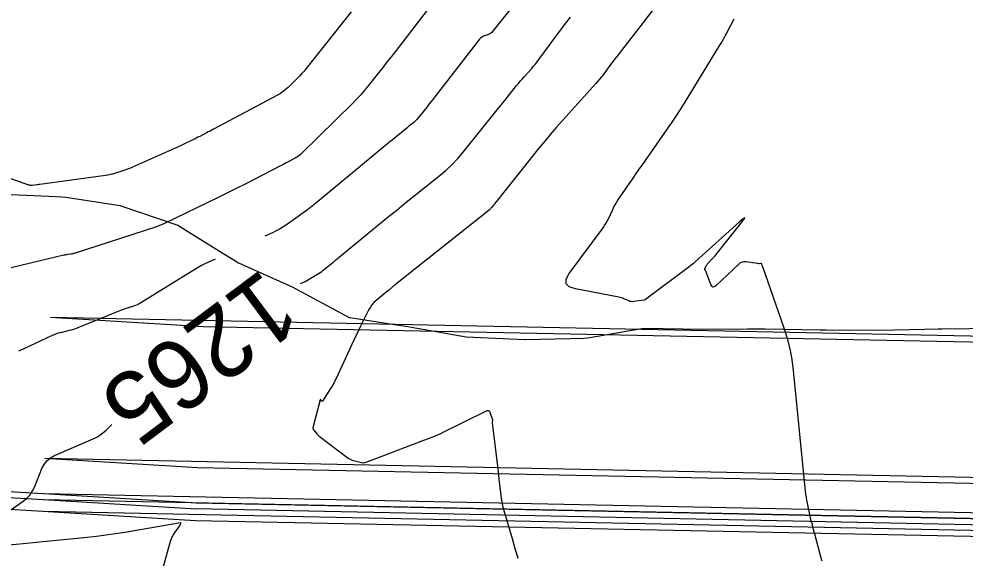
# Model space of a CAD drawing. Extents: x 658976 to 668721, y 639543 to 647196.
# Drawn here: x 661598.3 to 661678.6, y 642516.7 to 642562.5 of the extents above; entities that cross this region are included whole.
import ezdxf

# ---------------------------------------------------------------- set-up
doc = ezdxf.new("R2010")
doc.units = 0
for name, color, linetype in [('Ex_Contour Labels', 7, 'Continuous'), ('Ex_Major Contours', 7, 'Continuous'), ('Ex_Minor Contours', 7, 'Continuous'), ('R_Ramp 15 Degree_Min Ls', 7, 'Continuous'), ('R_Ramp 20 Degree Des Ls', 7, 'Continuous'), ('R_Ramp 20 Degree Existing Ramp', 7, 'Continuous'), ('R_Ramp 20 Degree_Min Ls', 7, 'Continuous')]:
    doc.layers.add(name, color=color, linetype=linetype)

msp = doc.modelspace()

# ---------------------------------------------------------------- linework, layer by layer
at = {"layer": 'Ex_Major Contours'}
for points in [[(661622.177, 642540.008), (661622.571, 642540.2), (661622.719, 642540.275), (661622.865, 642540.353), (661623.009, 642540.435), (661623.151, 642540.52), (661623.714, 642540.87), (661623.853, 642540.96), (661623.989, 642541.055), (661624.122, 642541.153), (661624.251, 642541.257), (661624.792, 642541.705), (661624.924, 642541.815), (661625.057, 642541.925), (661625.19, 642542.034), (661625.323, 642542.144), (661629.669, 642545.709), (661630.211, 642546.152), (661630.754, 642546.593), (661631.299, 642547.033), (661631.846, 642547.47), (661634.036, 642549.215), (661634.57, 642549.665), (661635.076, 642550.143), (661635.556, 642550.648), (661636.007, 642551.18), (661639.012, 642554.921), (661639.195, 642555.15), (661639.379, 642555.379), (661639.562, 642555.608), (661639.745, 642555.838), (661640.54, 642556.835), (661640.693, 642557.024), (661640.849, 642557.211), (661641.007, 642557.394), (661641.169, 642557.576), (661641.82, 642558.297), (661641.981, 642558.479), (661642.137, 642558.665), (661642.288, 642558.855), (661642.435, 642559.048), (661644.361, 642561.648), (661644.732, 642562.145), (661645.106, 642562.64)], [(661595.562, 642519.39), (661598.623, 642521.53), (661598.938, 642521.785), (661599.207, 642522.076), (661599.43, 642522.404), (661599.607, 642522.768), (661600.222, 642524.298), (661600.404, 642524.654), (661600.642, 642524.955), (661600.936, 642525.201), (661601.286, 642525.393), (661604.579, 642526.827), (661604.868, 642526.969), (661605.142, 642527.133), (661605.4, 642527.321), (661605.642, 642527.533), (661606.162, 642528.028)], [(661610.061, 642514.227), (661611.147, 642518.134), (661611.195, 642518.282), (661611.254, 642518.425), (661611.325, 642518.561), (661611.408, 642518.693), (661611.904, 642519.412), (661611.922, 642519.439), (661611.938, 642519.467), (661611.952, 642519.495), (661611.965, 642519.524), (661612.015, 642519.642), (661612.022, 642519.667), (661612.018, 642519.684), (661612.003, 642519.691), (661611.977, 642519.69), (661607.257, 642518.878), (661606.458, 642518.749), (661605.658, 642518.633), (661604.856, 642518.532), (661604.052, 642518.445), (661596.896, 642517.739)]]:
    msp.add_lwpolyline(points, dxfattribs=at)
at = {"layer": 'Ex_Minor Contours'}
for points in [[(661653.646, 642565.287), (661650.715, 642561.455), (661650.52, 642561.201), (661650.325, 642560.948), (661650.128, 642560.695), (661649.931, 642560.442), (661649.045, 642559.31), (661648.897, 642559.12), (661648.75, 642558.928), (661648.604, 642558.736), (661648.46, 642558.542), (661647.885, 642557.767), (661647.74, 642557.575), (661647.589, 642557.386), (661647.434, 642557.202), (661647.275, 642557.021), (661644.455, 642553.9), (661643.936, 642553.317), (661643.426, 642552.725), (661642.925, 642552.126), (661642.434, 642551.519), (661638.795, 642546.953), (661638.747, 642546.893), (661638.7, 642546.834), (661638.652, 642546.774), (661638.605, 642546.715), (661638.414, 642546.477), (661638.365, 642546.42), (661638.313, 642546.365), (661638.258, 642546.313), (661638.2, 642546.264), (661630.257, 642539.933), (661630.201, 642539.888), (661630.146, 642539.844), (661630.091, 642539.799), (661630.035, 642539.754), (661629.815, 642539.573), (661629.76, 642539.528), (661629.705, 642539.483), (661629.65, 642539.437), (661629.595, 642539.392), (661628.587, 642538.556), (661628.411, 642538.394), (661628.254, 642538.216), (661628.116, 642538.023), (661627.998, 642537.814), (661627.291, 642536.399), (661627.138, 642536.091), (661626.987, 642535.781), (661626.839, 642535.471), (661626.692, 642535.159), (661625.175, 642531.892), (661625.077, 642531.691), (661624.972, 642531.494), (661624.86, 642531.3), (661624.741, 642531.111), (661624.039, 642530.037), (661624.022, 642530.018), (661624.006, 642530.012), (661623.99, 642530.019), (661623.974, 642530.039), (661623.913, 642530.147), (661623.898, 642530.167), (661623.886, 642530.172), (661623.875, 642530.164), (661623.866, 642530.141), (661623.238, 642527.762), (661623.235, 642527.745), (661623.235, 642527.728), (661623.237, 642527.712), (661623.243, 642527.695), (661623.272, 642527.631), (661623.28, 642527.615), (661623.289, 642527.6), (661623.298, 642527.585), (661623.309, 642527.571), (661623.568, 642527.253), (661623.616, 642527.197), (661623.667, 642527.144), (661623.722, 642527.094), (661623.78, 642527.048), (661626.241, 642525.187), (661626.344, 642525.117), (661626.453, 642525.057), (661626.567, 642525.009), (661626.687, 642524.972), (661627.464, 642524.771), (661627.472, 642524.77), (661627.479, 642524.77), (661627.487, 642524.77), (661627.494, 642524.772), (661627.832, 642524.88), (661627.891, 642524.899), (661627.949, 642524.919), (661628.007, 642524.94), (661628.065, 642524.961), (661631.457, 642526.25), (661631.702, 642526.344), (661631.948, 642526.437), (661632.193, 642526.531), (661632.438, 642526.625), (661633.496, 642527.031), (661633.701, 642527.113), (661633.905, 642527.199), (661634.106, 642527.29), (661634.306, 642527.386), (661637.981, 642529.206), (661638.08, 642529.238), (661638.162, 642529.229), (661638.227, 642529.178), (661638.275, 642529.086), (661638.496, 642528.447), (661638.501, 642528.426), (661638.503, 642528.405), (661638.502, 642528.384), (661638.497, 642528.363), (661638.47, 642528.278), (661638.464, 642528.257), (661638.461, 642528.236), (661638.46, 642528.214), (661638.462, 642528.192), (661638.933, 642524.276), (661638.967, 642523.994), (661639.002, 642523.711), (661639.037, 642523.428), (661639.073, 642523.146), (661639.271, 642521.597), (661639.281, 642521.524), (661639.292, 642521.451), (661639.305, 642521.379), (661639.319, 642521.306), (661639.377, 642521.016), (661639.393, 642520.944), (661639.41, 642520.872), (661639.428, 642520.801), (661639.448, 642520.73), (661640.152, 642518.349), (661640.277, 642517.929), (661640.402, 642517.509), (661640.528, 642517.089), (661640.655, 642516.669)], [(661640.885, 642564.432), (661638.496, 642561.438), (661638.423, 642561.358), (661638.342, 642561.289), (661638.252, 642561.233), (661638.153, 642561.189), (661637.741, 642561.034), (661637.643, 642560.989), (661637.553, 642560.933), (661637.473, 642560.864), (661637.401, 642560.783), (661633.583, 642555.873), (661633.421, 642555.666), (661633.258, 642555.459), (661633.095, 642555.253), (661632.931, 642555.048), (661632.06, 642553.964), (661632, 642553.892), (661631.936, 642553.825), (661631.868, 642553.761), (661631.796, 642553.701), (661631.503, 642553.467), (661631.43, 642553.408), (661631.357, 642553.35), (661631.284, 642553.291), (661631.212, 642553.231), (661630.306, 642552.488), (661630.131, 642552.344), (661629.956, 642552.2), (661629.781, 642552.056), (661629.606, 642551.912), (661623.458, 642546.833), (661623.17, 642546.6), (661622.877, 642546.371), (661622.581, 642546.147), (661622.282, 642545.929), (661621.074, 642545.065), (661620.768, 642544.857), (661620.452, 642544.664), (661620.128, 642544.487), (661619.795, 642544.325), (661619.162, 642544.037)], [(661626.481, 642563.11), (661622.658, 642558.289), (661622.482, 642558.075), (661622.3, 642557.866), (661622.112, 642557.663), (661621.917, 642557.466), (661621.126, 642556.688), (661620.922, 642556.502), (661620.707, 642556.332), (661620.479, 642556.177), (661620.241, 642556.039), (661614.79, 642553.129), (661614.644, 642553.052), (661614.498, 642552.975), (661614.352, 642552.899), (661614.205, 642552.823), (661613.618, 642552.52), (661613.471, 642552.445), (661613.323, 642552.371), (661613.175, 642552.298), (661613.027, 642552.226), (661612.219, 642551.837), (661612.034, 642551.749), (661611.849, 642551.663), (661611.663, 642551.578), (661611.477, 642551.494), (661607.919, 642549.916), (661607.733, 642549.836), (661607.546, 642549.761), (661607.356, 642549.692), (661607.164, 642549.627), (661606.395, 642549.377), (661606.201, 642549.319), (661606.006, 642549.27), (661605.808, 642549.23), (661605.609, 642549.198), (661600.04, 642548.446), (661600.017, 642548.443), (661599.995, 642548.439), (661599.973, 642548.435), (661599.951, 642548.43), (661599.863, 642548.409), (661599.841, 642548.404), (661599.819, 642548.4), (661599.797, 642548.397), (661599.775, 642548.394), (661599.388, 642548.355), (661599.317, 642548.352), (661599.247, 642548.356), (661599.177, 642548.368), (661599.109, 642548.389), (661590.195, 642551.546)], [(661633.237, 642563.606), (661630.016, 642559.463), (661629.743, 642559.113), (661629.47, 642558.764), (661629.195, 642558.415), (661628.92, 642558.067), (661627.816, 642556.675), (661627.535, 642556.332), (661627.244, 642555.998), (661626.942, 642555.673), (661626.631, 642555.357), (661622.268, 642551.073), (661622.143, 642550.959), (661622.012, 642550.854), (661621.873, 642550.76), (661621.727, 642550.675), (661621.128, 642550.356), (661620.978, 642550.276), (661620.828, 642550.197), (661620.678, 642550.119), (661620.527, 642550.041), (661617.413, 642548.437), (661616.842, 642548.146), (661616.27, 642547.858), (661615.696, 642547.575), (661615.12, 642547.295), (661610.677, 642545.157), (661610.618, 642545.129), (661610.559, 642545.101), (661610.499, 642545.074), (661610.439, 642545.047), (661610.2, 642544.941), (661610.14, 642544.916), (661610.08, 642544.892), (661610.018, 642544.869), (661609.956, 642544.848), (661602.965, 642542.582), (661602.894, 642542.561), (661602.823, 642542.543), (661602.75, 642542.528), (661602.677, 642542.517), (661602.382, 642542.477), (661602.309, 642542.466), (661602.236, 642542.453), (661602.163, 642542.439), (661602.091, 642542.423), (661594.962, 642540.733)], [(661666.484, 642516.423), (661666.387, 642516.787), (661665.837, 642518.829), (661665.818, 642518.901), (661665.799, 642518.974), (661665.782, 642519.047), (661665.765, 642519.12), (661665.685, 642519.475), (661665.675, 642519.517), (661665.664, 642519.558), (661665.651, 642519.599), (661665.637, 642519.639), (661665.577, 642519.799), (661665.563, 642519.84), (661665.551, 642519.88), (661665.54, 642519.922), (661665.53, 642519.963), (661665.246, 642521.368), (661665.199, 642521.616), (661665.158, 642521.865), (661665.123, 642522.116), (661665.095, 642522.367), (661664.062, 642532.638), (661663.943, 642533.555), (661663.77, 642534.461), (661663.545, 642535.355), (661663.265, 642536.237), (661661.45, 642541.439), (661661.441, 642541.466), (661661.432, 642541.493), (661661.423, 642541.52), (661661.414, 642541.548), (661661.38, 642541.657), (661661.369, 642541.681), (661661.353, 642541.698), (661661.332, 642541.708), (661661.306, 642541.71), (661661.146, 642541.706), (661661.11, 642541.706), (661661.074, 642541.708), (661661.038, 642541.711), (661661.003, 642541.715), (661660.018, 642541.868), (661659.848, 642541.876), (661659.69, 642541.847), (661659.544, 642541.78), (661659.409, 642541.676), (661657.483, 642539.839), (661657.342, 642539.737), (661657.221, 642539.721), (661657.119, 642539.788), (661657.036, 642539.941), (661656.61, 642541.075), (661656.604, 642541.092), (661656.596, 642541.108), (661656.587, 642541.123), (661656.576, 642541.138), (661656.533, 642541.196), (661656.525, 642541.21), (661656.521, 642541.225), (661656.522, 642541.241), (661656.527, 642541.257), (661656.646, 642541.515), (661656.67, 642541.562), (661656.697, 642541.607), (661656.729, 642541.649), (661656.763, 642541.689), (661657.239, 642542.189), (661657.329, 642542.286), (661657.417, 642542.385), (661657.503, 642542.486), (661657.587, 642542.589), (661659.589, 642545.11), (661659.851, 642545.46), (661659.915, 642545.598), (661659.781, 642545.525), (661659.449, 642545.242), (661655.746, 642541.902), (661655.556, 642541.734), (661655.362, 642541.57), (661655.164, 642541.412), (661654.962, 642541.257), (661651.5, 642538.666), (661651.465, 642538.643), (661651.428, 642538.625), (661651.389, 642538.612), (661651.348, 642538.604), (661650.474, 642538.484), (661650.372, 642538.477), (661650.271, 642538.484), (661650.173, 642538.505), (661650.077, 642538.541), (661649.655, 642538.731), (661649.552, 642538.774), (661649.447, 642538.811), (661649.34, 642538.841), (661649.231, 642538.865), (661645.536, 642539.556), (661645.014, 642539.73), (661644.754, 642540.006), (661644.755, 642540.386), (661645.018, 642540.869), (661647.886, 642544.757), (661648.012, 642544.939), (661648.129, 642545.126), (661648.236, 642545.319), (661648.333, 642545.517), (661648.701, 642546.324), (661648.797, 642546.523), (661648.901, 642546.717), (661649.015, 642546.907), (661649.136, 642547.092), (661650.442, 642548.983), (661650.702, 642549.358), (661650.963, 642549.734), (661651.224, 642550.108), (661651.486, 642550.483), (661653.366, 642553.162), (661653.763, 642553.736), (661654.149, 642554.317), (661654.527, 642554.903), (661654.895, 642555.496), (661657.808, 642560.272), (661657.963, 642560.531), (661658.113, 642560.793), (661658.259, 642561.057), (661658.399, 642561.324), (661659.014, 642562.517)], [(661614.944, 642542.102), (661614.361, 642541.831), (661614.069, 642541.689), (661613.781, 642541.539), (661613.497, 642541.381), (661613.218, 642541.215), (661608.611, 642538.375), (661608.467, 642538.292), (661608.319, 642538.218), (661608.166, 642538.153), (661608.009, 642538.097), (661607.374, 642537.89), (661607.216, 642537.837), (661607.059, 642537.782), (661606.902, 642537.723), (661606.747, 642537.662), (661603.259, 642536.248), (661603.081, 642536.18), (661602.901, 642536.119), (661602.719, 642536.065), (661602.534, 642536.017), (661601.792, 642535.841), (661601.608, 642535.793), (661601.427, 642535.735), (661601.25, 642535.667), (661601.076, 642535.59), (661598.682, 642534.458), (661598.22, 642534.26)]]:
    msp.add_lwpolyline(points, dxfattribs=at)
at = {"layer": 'R_Ramp 15 Degree_Min Ls'}
for p, q in [((661600.953, 642537.163), (661769.186, 642533.744)), ((661600.47, 642525.17), (661737.02, 642522.396)), ((661600.349, 642522.172), (661700.501, 642520.137)), ((661600.329, 642521.673), (661700.491, 642519.637)), ((661600.288, 642520.673), (661700.471, 642518.637))]:
    msp.add_line(p, q, dxfattribs=at)
at = {"layer": 'R_Ramp 20 Degree Des Ls'}
for p, q in [((661600.953, 642537.163), (661613.93, 642536.38)), ((661613.93, 642536.38), (661713.667, 642534.353)), ((661600.47, 642525.17), (661613.446, 642524.387)), ((661613.446, 642524.387), (661713.424, 642522.355)), ((661584.428, 642523.133), (661600.349, 642522.172)), ((661584.397, 642522.634), (661600.329, 642521.673)), ((661600.379, 642522.171), (661613.355, 642521.387)), ((661584.337, 642521.636), (661600.288, 642520.673)), ((661600.349, 642521.671), (661613.325, 642520.888)), ((661613.295, 642521.39), (661713.363, 642519.356)), ((661600.288, 642520.673), (661613.265, 642519.89)), ((661613.285, 642520.89), (661713.352, 642518.856)), ((661613.265, 642519.89), (661713.332, 642517.856))]:
    msp.add_line(p, q, dxfattribs=at)
msp.add_lwpolyline([(661596.906, 642547.623), (661600.796, 642547.444), (661601.9, 642547.374), (661602.24, 642547.353), (661606.865, 642546.643), (661606.923, 642546.626), (661611.774, 642544.982), (661615.535, 642542.635), (661616.601, 642541.968), (661616.919, 642541.773), (661621.476, 642539.739), (661626.328, 642537.145), (661626.38, 642537.137), (661630.173, 642536.533), (661631.29, 642536.356), (661631.612, 642536.306), (661636.247, 642535.504), (661641.243, 642535.274), (661641.292, 642535.275), (661645.096, 642535.349), (661646.258, 642535.373), (661646.586, 642535.398), (661651.318, 642536.219), (661656.323, 642536.145), (661660.159, 642536.179), (661661.333, 642536.161), (661661.651, 642536.157), (661666.337, 642536.088), (661666.803, 642536.081), (661671.345, 642536.059), (661675.185, 642536.142), (661676.36, 642536.167), (661676.665, 642536.173), (661681.372, 642536.216)], dxfattribs=at)
at = {"layer": 'R_Ramp 20 Degree Existing Ramp'}
for p, q in [((661600.953, 642537.163), (661613.93, 642536.38)), ((661613.93, 642536.38), (661775.564, 642533.095)), ((661600.47, 642525.17), (661613.446, 642524.387)), ((661613.446, 642524.387), (661743.399, 642521.746)), ((661600.379, 642522.171), (661613.355, 642521.387)), ((661600.349, 642521.671), (661613.325, 642520.888)), ((661613.295, 642521.39), (661706.879, 642519.488)), ((661600.288, 642520.673), (661613.265, 642519.89)), ((661613.285, 642520.89), (661706.869, 642518.988)), ((661613.265, 642519.89), (661706.849, 642517.988))]:
    msp.add_line(p, q, dxfattribs=at)
at = {"layer": 'R_Ramp 20 Degree_Min Ls'}
for p, q in [((661600.953, 642537.163), (661613.93, 642536.38)), ((661613.93, 642536.38), (661713.667, 642534.353)), ((661600.47, 642525.17), (661613.446, 642524.387)), ((661613.446, 642524.387), (661713.424, 642522.355)), ((661584.428, 642523.133), (661600.349, 642522.172)), ((661584.397, 642522.634), (661600.329, 642521.673)), ((661600.379, 642522.171), (661613.355, 642521.387)), ((661584.337, 642521.636), (661600.288, 642520.673)), ((661600.349, 642521.671), (661613.325, 642520.888)), ((661613.295, 642521.39), (661713.363, 642519.356)), ((661600.288, 642520.673), (661613.265, 642519.89)), ((661613.285, 642520.89), (661713.352, 642518.856)), ((661613.265, 642519.89), (661713.332, 642517.856))]:
    msp.add_line(p, q, dxfattribs=at)
msp.add_lwpolyline([(661596.906, 642547.623), (661600.796, 642547.444), (661601.9, 642547.374), (661602.24, 642547.353), (661606.865, 642546.643), (661606.923, 642546.626), (661611.774, 642544.982), (661615.535, 642542.635), (661616.601, 642541.968), (661616.919, 642541.773), (661621.476, 642539.739), (661626.328, 642537.145), (661626.38, 642537.137), (661630.173, 642536.533), (661631.29, 642536.356), (661631.612, 642536.306), (661636.247, 642535.504), (661641.243, 642535.274), (661641.292, 642535.275), (661645.096, 642535.349), (661646.258, 642535.373), (661646.586, 642535.398), (661651.318, 642536.219), (661656.323, 642536.145), (661660.159, 642536.179), (661661.333, 642536.161), (661661.651, 642536.157), (661666.337, 642536.088), (661666.803, 642536.081), (661671.345, 642536.059), (661675.185, 642536.142), (661676.36, 642536.167), (661676.665, 642536.173), (661681.372, 642536.216)], dxfattribs=at)

# ---------------------------------------------------------------- texts
at = {"layer": 'Ex_Contour Labels'}
msp.add_text('1265', height=6, rotation=216.80886, dxfattribs=at).set_placement((661619.039, 642541.419))

doc.saveas('drawing.dxf')
